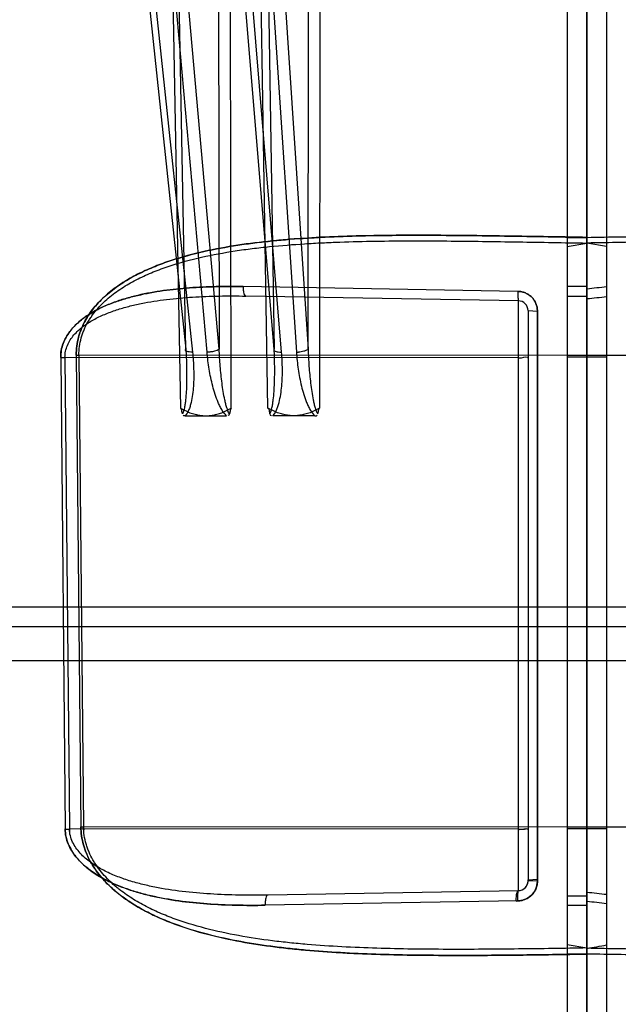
# Model space of a CAD drawing. Header units: millimetres. Extents: x 0 to 297, y 0 to 210.
# Tile 287 of 446: x 141.014 to 141.288, y 160.504 to 160.955. Entities that reach past the tile are written whole.
import ezdxf

# ---------------------------------------------------------------- set-up
doc = ezdxf.new("R2010")
doc.units = ezdxf.units.MM
doc.header["$LTSCALE"] = 16.335
for name, color, linetype in [('INTFCLR_1', 7, 'CONTINUOUS'), ('INTFCLR_144815', 7, 'CONTINUOUS'), ('INTFCLR_72935', 7, 'CONTINUOUS')]:
    doc.layers.add(name, color=color, linetype=linetype)

msp = doc.modelspace()

# ---------------------------------------------------------------- linework, layer by layer
at = {"layer": 'INTFCLR_1', "color": 6, "linetype": 'Continuous'}
for p, q in [((141.264551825, 161.643037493), (141.264551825, 157.4451626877)), ((141.273551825, 157.4731461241), (141.2735518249, 161.6446244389)), ((141.2735518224, 160.5270323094), (141.2735518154, 160.5271355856))]:
    msp.add_line(p, q, dxfattribs=at)
at = {"layer": 'INTFCLR_1', "color": 9, "linetype": 'Continuous'}
for p, q in [((141.264551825, 160.8552228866), (141.273551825, 160.8552833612)), ((141.264551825, 160.851099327), (141.273551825, 160.8526861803)), ((141.273551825, 160.8327890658), (141.264551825, 160.8327890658)), ((141.273551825, 160.8281587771), (141.264551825, 160.8281587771)), ((141.273551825, 160.8012001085), (141.264551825, 160.8011395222)), ((141.273551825, 160.800452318), (141.264551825, 160.800452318)), ((141.5062536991, 160.801355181), (141.273551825, 160.8012001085)), ((141.273551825, 160.5852001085), (141.264551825, 160.5851395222)), ((141.273551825, 160.584452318), (141.264551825, 160.584452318)), ((141.5041320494, 160.5853537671), (141.273551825, 160.5852001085)), ((141.273551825, 160.553590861), (141.264551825, 160.553590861)), ((141.273551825, 160.5492706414), (141.264551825, 160.5492706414)), ((141.264551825, 160.5314065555), (141.273551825, 160.5298256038)), ((141.273551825, 160.5270323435), (141.264551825, 160.5269716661))]:
    msp.add_line(p, q, dxfattribs=at)
for points, knots in [([(141.2735518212, 160.8552833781), (141.2841376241, 160.8554675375), (141.3057538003, 160.8558412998), (141.3382960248, 160.8562942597), (141.3656820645, 160.8562870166), (141.3874294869, 160.8557284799), (141.4009362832, 160.855054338), (141.4116881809, 160.8542475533), (141.4223285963, 160.8532388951), (141.4354586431, 160.8515436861), (141.4509370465, 160.8485721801), (141.4622671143, 160.8453891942), (141.4696020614, 160.8427195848), (141.4744120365, 160.8407842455), (141.4802690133, 160.8380459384), (141.4858616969, 160.8347952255), (141.4901148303, 160.8318254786), (141.4942057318, 160.8285710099), (141.4979698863, 160.8248671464), (141.5008112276, 160.8212159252), (141.502294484, 160.818984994), (141.5036737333, 160.8166517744), (141.5048620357, 160.8141933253), (141.5058252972, 160.8116247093), (141.5070377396, 160.8076417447), (141.5074923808, 160.8041358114), (141.5074653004, 160.8013551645)], [0, 0, 0, 0, 0.1235566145, 0.2523009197, 0.3798114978, 0.4431193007, 0.5061642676, 0.5376099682, 0.5689408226, 0.6308911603, 0.6920327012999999, 0.752745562, 0.7679518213, 0.7831117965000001, 0.8132424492, 0.8433241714, 0.8584671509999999, 0.8737428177, 0.9043052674, 0.9197932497, 0.927658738, 0.9355555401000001, 0.951412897, 0.9594409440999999, 0.9675478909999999, 1, 1, 1, 1]), ([(141.5062536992, 160.801355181), (141.5062808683, 160.8040081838), (141.5058285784, 160.8073570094), (141.5046290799, 160.8111485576), (141.5036745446, 160.8135979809), (141.5024986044, 160.8159386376), (141.5011354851, 160.8181587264), (141.4996640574, 160.8202895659), (141.4968413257, 160.8237796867), (141.4931125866, 160.8273076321), (141.4890630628, 160.830408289), (141.4848223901, 160.8332571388), (141.4792305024, 160.8363790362), (141.4722192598, 160.839522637), (141.4625666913, 160.8430488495), (141.4500604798, 160.8464157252), (141.4372531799, 160.8487683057), (141.4268269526, 160.850208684), (141.4162375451, 160.851395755), (141.4055596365, 160.8522391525), (141.3948153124, 160.8528290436), (141.3839912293, 160.8532736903), (141.3649731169, 160.8537211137), (141.3377168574, 160.8537003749), (141.3054240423, 160.8532414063), (141.2840184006, 160.8528692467), (141.2735518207, 160.852686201)], [0, 0, 0, 0, 0.0312892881, 0.03912751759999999, 0.0468991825, 0.06226888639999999, 0.0699343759, 0.0776117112, 0.0927934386, 0.1227942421, 0.1378533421, 0.1529191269, 0.1830069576, 0.2132472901, 0.2434466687, 0.304120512, 0.3657115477, 0.3969032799, 0.4282361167, 0.491366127, 0.5231874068, 0.5551359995, 0.6191214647, 0.74751942, 0.8765456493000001, 1, 1, 1, 1]), ([(141.5053531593, 160.5853537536), (141.5053394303, 160.5839554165), (141.5051218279, 160.5811748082), (141.5042521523, 160.5770983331), (141.5028948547, 160.57319074), (141.5011135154, 160.5694932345), (141.4993299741, 160.5666017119), (141.4977566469, 160.56441052), (141.4952900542, 160.561277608), (141.4911460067, 160.5570049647), (141.4859821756, 160.5529312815), (141.481631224, 160.5500350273), (141.4771561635, 160.5473613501), (141.4725145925, 160.5449885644), (141.4677568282, 160.5428762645), (141.4605329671, 160.5399548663), (141.449359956, 160.5363936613), (141.4340506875, 160.5329482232), (141.4210457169, 160.5308956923), (141.4105037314, 160.5296253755), (141.3998384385, 160.528571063), (141.3891053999, 160.5278096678), (141.3783167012, 160.5272678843), (141.3674548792, 160.5268525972), (141.3538448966, 160.5265402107), (141.332034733, 160.5263582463), (141.3052673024, 160.5265347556), (141.2839521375, 160.5268514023), (141.2735518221, 160.5270322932)], [0, 0, 0, 0, 0.0163892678, 0.0325702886, 0.0487253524, 0.0647521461, 0.08057802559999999, 0.0884739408, 0.0963582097, 0.1272986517, 0.1579356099, 0.1732686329, 0.1885347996, 0.219010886, 0.2342855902, 0.2495364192, 0.3103209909, 0.3714319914, 0.4333037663, 0.4645362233, 0.4958712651, 0.5589014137, 0.5906175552, 0.6224723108, 0.6862918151, 0.7501592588, 0.8780901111, 1, 1, 1, 1]), ([(141.2735518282, 160.5298255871), (141.2839854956, 160.5296430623), (141.3052838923, 160.5293221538), (141.3373559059, 160.5290979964), (141.3643495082, 160.5294186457), (141.3857962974, 160.5302913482), (141.3991209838, 160.5311860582), (141.4097171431, 160.5321808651), (141.4201877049, 160.5333812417), (141.4331035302, 160.5353230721), (141.4483342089, 160.5385932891), (141.4607035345, 160.5423602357), (141.470243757, 160.5462158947), (141.4771499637, 160.5495945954), (141.4826417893, 160.5528907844), (141.486296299, 160.5554981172), (141.4883275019, 160.5570883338), (141.4912984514, 160.5595689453), (141.4945357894, 160.5627616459), (141.497347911, 160.5663316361), (141.4988196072, 160.5685003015), (141.5001880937, 160.5707533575), (141.50137756, 160.5731183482), (141.5023546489, 160.5755835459), (141.503590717, 160.5793685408), (141.5041046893, 160.5827039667), (141.5041320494, 160.5853537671)], [0, 0, 0, 0, 0.1236520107, 0.2524002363, 0.3800415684, 0.4434824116, 0.5067232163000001, 0.5382592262, 0.5695848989, 0.6316002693, 0.6929430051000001, 0.7540350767, 0.7845233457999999, 0.8147910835, 0.8450516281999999, 0.8602925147, 0.8679595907, 0.8756129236, 0.9061563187, 0.9215891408, 0.9293966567, 0.9371991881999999, 0.9528156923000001, 0.9606889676, 0.9685996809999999, 1, 1, 1, 1])]:
    msp.add_open_spline(points, degree=3, knots=knots, dxfattribs=at)
at = {"layer": 'INTFCLR_144815', "color": 9, "linetype": 'Continuous'}
for p, q in [((141.0506525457, 161.1741277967), (141.0898034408, 160.8040912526)), ((141.0534147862, 161.1755115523), (141.0928584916, 160.8027074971)), ((141.0995181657, 160.8027074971), (141.0662969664, 161.1755115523)), ((141.10506953, 160.8040912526), (141.0720949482, 161.1741277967)), ((141.1302712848, 160.8040912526), (141.0993780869, 161.1741277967)), ((141.1336954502, 160.8027074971), (141.1025712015, 161.1755115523)), ((141.1156967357, 161.1755115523), (141.1404809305, 160.8027074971)), ((141.1212255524, 161.1741277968), (141.1458257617, 160.8040912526)), ((141.0801592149, 161.169902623), (141.0874034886, 160.7771312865)), ((141.0898034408, 160.804091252), (141.0830384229, 161.1697848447)), ((141.1274295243, 160.7771311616), (141.1210434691, 161.1699026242)), ((141.1243048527, 161.1697848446), (141.1302712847, 160.8040912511)), ((141.1458257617, 160.804091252), (141.1460784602, 161.1697848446)), ((141.1513626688, 161.1699026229), (141.1511139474, 160.7771312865)), ((141.1044239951, 161.1610989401), (141.10506953, 160.8040912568)), ((141.1106489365, 160.7771312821), (141.1099325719, 161.1612167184)), ((141.6692539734, 160.6859285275), (140.7068922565, 160.6859285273)), ((140.7158908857, 160.6770855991), (141.6628193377, 160.6770855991))]:
    msp.add_line(p, q, dxfattribs=at)
at = {"layer": 'INTFCLR_144815', "color": 6, "linetype": 'Continuous'}
for p, q in [((141.0895674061, 160.7735885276), (141.1084849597, 160.7735885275)), ((141.1489090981, 160.7735885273), (141.1296341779, 160.7735885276)), ((141.6928725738, 160.6612887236), (140.6805427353, 160.6612887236))]:
    msp.add_line(p, q, dxfattribs=at)
at = {"layer": 'INTFCLR_144815', "color": 9, "linetype": 'Continuous'}
msp.add_arc((141.1405865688, 160.8168736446), 0.0141665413, 269.5727478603, 273.4622230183, dxfattribs=at)
for points, knots in [([(141.0898034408, 160.8040912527), (141.0899648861, 160.801484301), (141.0901369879, 160.7975744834), (141.0902095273, 160.7923729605), (141.0901741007, 160.7885078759), (141.0900317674, 160.7846867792), (141.0897924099, 160.78154287), (141.0894938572, 160.7790754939), (141.0891070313, 160.7769032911), (141.0887427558, 160.7752928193), (141.088213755, 160.7744486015)], [0, 0, 0, 0, 0.2624034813, 0.3930493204, 0.5225751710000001, 0.6506910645, 0.7770700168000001, 0.8394037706, 0.899912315, 1, 1, 1, 1]), ([(141.0928584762, 160.802707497), (141.0931323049, 160.800119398), (141.0934044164, 160.7962271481), (141.0934526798, 160.7910450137), (141.0933099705, 160.7871924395), (141.0929515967, 160.7833786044), (141.0924156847, 160.780240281), (141.0917631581, 160.7777858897), (141.0910099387, 160.7757033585), (141.0902257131, 160.7742781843), (141.0895673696, 160.7735884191)], [0, 0, 0, 0, 0.2617045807, 0.3918493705, 0.5210039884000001, 0.6492004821, 0.776798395, 0.8407099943, 0.9041171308, 1, 1, 1, 1]), ([(141.0928584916, 160.8027074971), (141.0923600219, 160.8027033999), (141.0915376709, 160.8027356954), (141.0905149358, 160.8029534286), (141.089862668, 160.8032082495), (141.0895430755, 160.8036967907), (141.0897101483, 160.8039838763), (141.0898034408, 160.8040912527)], [0, 0, 0, 0, 0.3747017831, 0.6146906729, 0.7852731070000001, 0.8930787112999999, 1, 1, 1, 1]), ([(141.0928584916, 160.8027074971), (141.0923600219, 160.8027033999), (141.0915376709, 160.8027356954), (141.0905149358, 160.8029534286), (141.089862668, 160.8032082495), (141.0895430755, 160.8036967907), (141.0897101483, 160.8039838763), (141.0898034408, 160.8040912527)], [0, 0, 0, 0, 0.3747017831, 0.6146906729, 0.7852731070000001, 0.8930787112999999, 1, 1, 1, 1]), ([(141.1050695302, 160.8040912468), (141.1045469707, 160.8035011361), (141.103094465, 160.8031070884), (141.1012304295, 160.8027606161), (141.1000756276, 160.8027029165), (141.0995181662, 160.8027074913)], [0, 0, 0, 0, 0.4077906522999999, 0.7115860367, 1, 1, 1, 1]), ([(141.1084847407, 160.7735886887), (141.1076994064, 160.7742714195), (141.1066495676, 160.77567316), (141.1054841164, 160.7777599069), (141.1043552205, 160.7802041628), (141.1032028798, 160.7833441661), (141.1017303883, 160.7884382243), (141.1004057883, 160.7948917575), (141.0997502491, 160.8001032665), (141.0995181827, 160.8027074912)], [0, 0, 0, 0, 0.1009537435, 0.1668078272, 0.2322039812, 0.3618083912, 0.490905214, 0.7463528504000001, 1, 1, 1, 1]), ([(141.1098384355, 160.7744490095), (141.1092300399, 160.7752783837), (141.1086877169, 160.7768789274), (141.1080668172, 160.7790555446), (141.107502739, 160.7815191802), (141.1069239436, 160.784669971), (141.1061833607, 160.7897956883), (141.1055175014, 160.7962755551), (141.1051875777, 160.8014817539), (141.1050695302, 160.8040912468)], [0, 0, 0, 0, 0.1022075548, 0.1634147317, 0.2259665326, 0.3529520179, 0.4817713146, 0.7404393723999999, 1, 1, 1, 1]), ([(141.1282551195, 160.7744490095), (141.1287996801, 160.7752853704), (141.1291958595, 160.7768912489), (141.129618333, 160.7790587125), (141.1299566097, 160.7815247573), (141.1302439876, 160.784676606), (141.1305069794, 160.789806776), (141.1305636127, 160.7962904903), (141.1304008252, 160.8014863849), (141.130271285, 160.8040912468)], [0, 0, 0, 0, 0.1001607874, 0.1607358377, 0.222875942, 0.3495061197, 0.4784235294, 0.7382545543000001, 1, 1, 1, 1]), ([(141.1296343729, 160.7735886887), (141.1307600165, 160.7747168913), (141.1316920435, 160.7768678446), (141.1326941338, 160.7802123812), (141.1333185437, 160.7833675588), (141.1339320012, 160.7884741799), (141.134152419, 160.7949455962), (141.1339114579, 160.8001199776), (141.1336954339, 160.8027074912)], [0, 0, 0, 0, 0.1598204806, 0.2237984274, 0.3519341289, 0.4809963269, 0.7396162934, 1, 1, 1, 1]), ([(141.130271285, 160.8040912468), (141.1301972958, 160.8039802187), (141.1301044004, 160.8036535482), (141.1305302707, 160.8032188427), (141.1312280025, 160.8029545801), (141.1323231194, 160.8027396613), (141.1331802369, 160.8027033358), (141.1336954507, 160.8027074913)], [0, 0, 0, 0, 0.0952944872, 0.2089965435, 0.3887169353, 0.6320075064, 1, 1, 1, 1]), ([(141.1404809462, 160.802707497), (141.1406541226, 160.8001025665), (141.1410587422, 160.7961957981), (141.1419109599, 160.7910294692), (141.1427293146, 160.7871739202), (141.1437617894, 160.7833547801), (141.1448554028, 160.7802217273), (141.1459451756, 160.7777757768), (141.1470845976, 160.775679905), (141.148124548, 160.7742726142), (141.1489091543, 160.7735884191)], [0, 0, 0, 0, 0.2543163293, 0.38211097, 0.5099607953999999, 0.6381010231, 0.7672763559, 0.8328131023, 0.8985899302, 1, 1, 1, 1]), ([(141.1458257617, 160.8040912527), (141.1456670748, 160.8038590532), (141.1450070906, 160.8034436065), (141.1435354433, 160.8029597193), (141.1422554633, 160.8027816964), (141.1414420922, 160.8027329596)], [0, 0, 0, 0, 0.1805237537, 0.4769802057, 1, 1, 1, 1]), ([(141.1458257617, 160.8040912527), (141.1459112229, 160.8014796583), (141.1461110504, 160.7975657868), (141.146535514, 160.7923685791), (141.1469423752, 160.788502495), (141.1474543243, 160.7846795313), (141.147999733, 160.7815365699), (141.1485408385, 160.7790715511), (141.1491453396, 160.7768876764), (141.149677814, 160.7752795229), (141.1502883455, 160.7744486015)], [0, 0, 0, 0, 0.2599785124, 0.3897898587, 0.5187808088, 0.6467276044, 0.7734346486, 0.8362030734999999, 0.8974105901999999, 1, 1, 1, 1])]:
    msp.add_open_spline(points, degree=3, knots=knots, dxfattribs=at)
at = {"layer": 'INTFCLR_144815', "color": 7, "linetype": 'Continuous'}
for points, knots in [([(141.0874034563, 160.7771312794), (141.0882186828, 160.7766382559), (141.0898199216, 160.7757562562), (141.0922453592, 160.774745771), (141.0945732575, 160.7740632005), (141.0968200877, 160.7736743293), (141.0982993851, 160.7735868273), (141.0990261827, 160.7735885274)], [0, 0, 0, 0, 0.2323522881, 0.4449874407, 0.6395497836, 0.8227449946, 1, 1, 1, 1]), ([(141.0874034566, 160.7771312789), (141.088218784, 160.7766382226), (141.0898201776, 160.7757561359), (141.0922458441, 160.7747456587), (141.0945738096, 160.7740631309), (141.0968204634, 160.7736743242), (141.098299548, 160.7735868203), (141.0990261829, 160.7735885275)], [0, 0, 0, 0, 0.2323778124, 0.44503119, 0.6396008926, 0.8227844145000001, 1, 1, 1, 1]), ([(141.099026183, 160.7735885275), (141.0997657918, 160.7735878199), (141.1012625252, 160.7736764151), (141.1035222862, 160.7740734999), (141.1058365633, 160.7747575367), (141.1082452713, 160.775762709), (141.1098332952, 160.7766395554), (141.1106489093, 160.7771312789)], [0, 0, 0, 0, 0.180379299, 0.3646876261, 0.5584195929, 0.7677303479, 1, 1, 1, 1]), ([(141.139271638, 160.7735885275), (141.1385181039, 160.7735878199), (141.1369936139, 160.7736763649), (141.1346916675, 160.7740732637), (141.1323341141, 160.7747570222), (141.1298803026, 160.7757618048), (141.1282609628, 160.7766392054), (141.1274293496, 160.7771312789)], [0, 0, 0, 0, 0.1807180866, 0.365283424, 0.5591086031, 0.7682572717, 1, 1, 1, 1]), ([(141.1511139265, 160.7771312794), (141.1502826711, 160.7766379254), (141.1486498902, 160.7757553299), (141.1461790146, 160.7747452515), (141.1438076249, 160.7740629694), (141.1415188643, 160.7736742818), (141.1400121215, 160.7735868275), (141.1392716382, 160.7735885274)], [0, 0, 0, 0, 0.2318252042, 0.4442981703, 0.6389583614, 0.8224116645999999, 1, 1, 1, 1]), ([(141.1511139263, 160.7771312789), (141.1502825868, 160.7766378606), (141.1486496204, 160.7757552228), (141.1461785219, 160.7747451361), (141.1438070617, 160.7740629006), (141.1415184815, 160.7736742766), (141.1400119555, 160.7735868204), (141.139271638, 160.7735885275)], [0, 0, 0, 0, 0.2318507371, 0.4443420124, 0.6390096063, 0.8224511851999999, 1, 1, 1, 1])]:
    msp.add_open_spline(points, degree=3, knots=knots, dxfattribs=at)
at = {"layer": 'INTFCLR_144815', "color": 6, "linetype": 'Continuous'}
for points, knots in [([(141.0882136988, 160.7744488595), (141.0881486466, 160.7748358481), (141.087929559, 160.775692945), (141.0878690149, 160.7768473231), (141.0874034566, 160.7771312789)], [0, 0, 0, 0, 0.4184723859, 1, 1, 1, 1]), ([(141.1106489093, 160.7771312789), (141.110307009, 160.776922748), (141.1101497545, 160.7758259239), (141.1099280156, 160.7749803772), (141.109838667, 160.7744488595)], [0, 0, 0, 0, 0.4262871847, 1, 1, 1, 1]), ([(141.1274293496, 160.7771312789), (141.1277738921, 160.776924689), (141.1279400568, 160.7758269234), (141.1281638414, 160.774980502), (141.128254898, 160.7744488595)], [0, 0, 0, 0, 0.4268678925, 1, 1, 1, 1]), ([(141.150288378, 160.7744488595), (141.1503546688, 160.7748359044), (141.1505762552, 160.775693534), (141.1506448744, 160.7768504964), (141.1511139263, 160.7771312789)], [0, 0, 0, 0, 0.4180341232, 1, 1, 1, 1])]:
    msp.add_open_spline(points, degree=3, knots=knots, dxfattribs=at)
for points in [[(141.0895674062, 160.7735885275), (141.089205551, 160.7735885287), (141.0885842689, 160.7735324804), (141.0885243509, 160.7738893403)], [(141.109838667, 160.7744488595), (141.1097792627, 160.7740952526), (141.1094549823, 160.7736702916), (141.1090964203, 160.7736702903)], [(141.128254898, 160.7744488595), (141.1283159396, 160.7740922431), (141.1286493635, 160.7736702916), (141.1290111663, 160.7736702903)], [(141.1489090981, 160.7735885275), (141.1492772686, 160.7735885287), (141.1499097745, 160.7735264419), (141.1499718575, 160.7738893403)]]:
    msp.add_open_spline(points, degree=3, dxfattribs=at)
at = {"layer": 'INTFCLR_72935', "color": 6, "linetype": 'Continuous'}
for p, q in [((141.2735518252, 161.6446244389), (141.2735511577, 157.4435757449)), ((141.282551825, 161.6430374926), (141.282551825, 157.4451626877)), ((141.2419405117, 160.8305689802), (141.1160247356, 160.8327342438))]:
    msp.add_line(p, q, dxfattribs=at)
at = {"layer": 'INTFCLR_72935', "color": 9, "linetype": 'Continuous'}
for p, q in [((141.282551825, 160.8511022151), (141.273551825, 160.8526891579)), ((141.2421303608, 160.8262335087), (141.1172834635, 160.8284127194)), ((141.2421303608, 160.5560791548), (141.2421303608, 160.8262335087)), ((141.246551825, 160.8217341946), (141.250858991, 160.8215623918)), ((141.246551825, 160.8217341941), (141.246551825, 160.5605784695)), ((141.2508552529, 160.5604066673), (141.250858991, 160.821562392)), ((141.250858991, 160.8215623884), (141.2508552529, 160.5604066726)), ((141.0324833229, 160.8003284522), (141.0345391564, 160.5843270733)), ((141.2421303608, 160.8001900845), (141.0344564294, 160.8003284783)), ((141.0344564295, 160.8003284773), (141.0365270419, 160.5843270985)), ((141.0396383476, 160.8013551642), (141.0417504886, 160.5853537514)), ((141.0408499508, 160.801355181), (141.0429716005, 160.5853537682)), ((141.273551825, 160.8012001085), (141.0408499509, 160.801355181)), ((141.282551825, 160.8011395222), (141.273551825, 160.8012001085)), ((141.282551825, 160.800452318), (141.273551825, 160.8004222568)), ((141.2421303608, 160.5841900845), (141.0365270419, 160.5843270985)), ((141.273551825, 160.5852001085), (141.0429716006, 160.5853537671)), ((141.0429716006, 160.5853537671), (141.0430246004, 160.5838899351)), ((141.282551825, 160.5851395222), (141.273551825, 160.5852001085)), ((141.282551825, 160.584452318), (141.273551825, 160.5844222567)), ((141.2508552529, 160.5604066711), (141.246551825, 160.56057847)), ((141.2421303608, 160.5560791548), (141.1273559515, 160.5540757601)), ((141.2419348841, 160.5514080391), (141.1261568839, 160.5494046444))]:
    msp.add_line(p, q, dxfattribs=at)
at = {"layer": 'INTFCLR_72935', "color": 7, "linetype": 'Continuous'}
for p, q in [((141.2508552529, 160.5604066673), (141.246551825, 160.5605784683)), ((141.2465728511, 160.5610132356), (141.2508976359, 160.5612762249))]:
    msp.add_line(p, q, dxfattribs=at)
at = {"layer": 'INTFCLR_72935', "color": 9, "linetype": 'Continuous'}
for centre, radius, start, end in [((141.4952693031, 158.850237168), 1.9937519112, 96.1246614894, 96.38484953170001), ((141.242051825, 160.8217341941), 0.0045, 0, 89.0000000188), ((141.5308073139, 158.4529200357), 2.388039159, 95.9671288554, 96.184284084), ((141.0334684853, 160.9052263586), 0.1049025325, 269.4619150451, 270.5396044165), ((141.0402433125, 160.8639162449), 0.062564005, 269.4459677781, 270.5555648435), ((141.0355317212, 160.6890256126), 0.104703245, 269.456839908, 270.5446682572), ((141.0499744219, 160.5844772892), 0.0134482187, 180.6398964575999, 185.6372435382), ((141.0423602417, 160.6477827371), 0.0624319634, 269.440401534, 270.5610722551), ((141.242051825, 160.5605784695), 0.0045, 270.9999999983, 360), ((141.5470602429, 162.9329925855), 2.3932379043, 263.4376802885, 263.6545208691), ((141.5080047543, 162.5071008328), 1.9698042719, 263.1642527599, 263.4278386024)]:
    msp.add_arc(centre, radius, start, end, dxfattribs=at)
at = {"layer": 'INTFCLR_72935', "color": 6, "linetype": 'Continuous'}
for centre, radius, start, end in [((140.9874513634, 162.2197464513), 1.7141271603, 279.6080554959, 279.9133052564), ((140.9874576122, 162.2197101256), 1.7140903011, 279.6080522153, 279.9133085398)]:
    msp.add_arc(centre, radius, start, end, dxfattribs=at)
at = {"layer": 'INTFCLR_72935', "color": 9, "linetype": 'Continuous'}
for points, knots in [([(141.2735518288, 160.8552833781), (141.2629660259, 160.8554675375), (141.2413498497, 160.8558412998), (141.2088076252, 160.8562942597), (141.1814215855, 160.8562870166), (141.1596741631, 160.8557284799), (141.1461673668, 160.855054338), (141.1354154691, 160.8542475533), (141.1247750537, 160.8532388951), (141.1116450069, 160.8515436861), (141.0961666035, 160.8485721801), (141.0848365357, 160.8453891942), (141.0775015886, 160.8427195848), (141.0726916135, 160.8407842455), (141.0668346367, 160.8380459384), (141.0612419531, 160.8347952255), (141.0569888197, 160.8318254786), (141.0528979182, 160.8285710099), (141.0491337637, 160.8248671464), (141.0462924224, 160.8212159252), (141.044809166, 160.818984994), (141.0434299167, 160.8166517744), (141.0422416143, 160.8141933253), (141.0412783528, 160.8116247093), (141.0400659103, 160.8076417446), (141.0396112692, 160.8041358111), (141.0396383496, 160.801355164)], [0, 0, 0, 0, 0.1235566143, 0.2523009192, 0.3798114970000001, 0.4431192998, 0.5061642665, 0.5376099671, 0.5689408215, 0.630891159, 0.6920326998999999, 0.7527455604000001, 0.7679518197, 0.783111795, 0.8132424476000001, 0.8433241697, 0.8584671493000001, 0.8737428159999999, 0.9043052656, 0.9197932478, 0.9276587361, 0.9355555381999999, 0.9514128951, 0.9594409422, 0.9675478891, 1, 1, 1, 1]), ([(141.0396383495, 160.8013551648), (141.0396113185, 160.8041307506), (141.0400641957, 160.8076301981), (141.0412722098, 160.8116063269), (141.0422311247, 160.8141683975), (141.0434129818, 160.8166191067), (141.0447848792, 160.8189460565), (141.0462630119, 160.8211754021), (141.0490937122, 160.8248219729), (141.0528427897, 160.8285207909), (141.0569209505, 160.8317748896), (141.0611811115, 160.8347579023), (141.0668006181, 160.8380297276), (141.0738526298, 160.8413280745), (141.0835533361, 160.8450264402), (141.0961271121, 160.8485633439), (141.1090114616, 160.851039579), (141.1194968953, 160.8525573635), (141.1301428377, 160.8538096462), (141.1408790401, 160.8547023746), (141.1516820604, 160.8553296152), (141.1625643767, 160.8558047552), (141.1816848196, 160.8562898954), (141.2090884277, 160.8562914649), (141.2415394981, 160.8558379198), (141.2630446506, 160.855466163), (141.2735518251, 160.8552833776)], [0, 0, 0, 0, 0.03239303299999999, 0.040485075, 0.0484957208, 0.0642961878, 0.0721540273, 0.0800088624, 0.0954979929, 0.1259507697, 0.1411703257, 0.1563601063, 0.1866066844, 0.2169163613, 0.2471208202, 0.3076788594, 0.3690540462, 0.4001153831, 0.4313080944, 0.4941378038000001, 0.5258022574, 0.5575911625, 0.6212527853, 0.7489948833, 0.8773611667, 1, 1, 1, 1]), ([(141.0408499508, 160.801355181), (141.0408227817, 160.8040081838), (141.0412750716, 160.8073570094), (141.0424745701, 160.8111485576), (141.0434291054, 160.8135979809), (141.0446050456, 160.8159386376), (141.0459681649, 160.8181587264), (141.0474395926, 160.8202895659), (141.0502623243, 160.8237796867), (141.0539910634, 160.8273076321), (141.0580405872, 160.830408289), (141.0622812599, 160.8332571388), (141.0678731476, 160.8363790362), (141.0748843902, 160.839522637), (141.0845369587, 160.8430488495), (141.0970431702, 160.8464157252), (141.1098504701, 160.8487683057), (141.1202766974, 160.850208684), (141.1308661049, 160.851395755), (141.1415440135, 160.8522391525), (141.1522883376, 160.8528290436), (141.1631124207, 160.8532736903), (141.1821305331, 160.8537211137), (141.2093867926, 160.8537003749), (141.2416796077, 160.8532414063), (141.2630852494, 160.8528692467), (141.2735518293, 160.852686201)], [0, 0, 0, 0, 0.0312892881, 0.03912751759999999, 0.0468991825, 0.06226888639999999, 0.0699343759, 0.0776117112, 0.0927934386, 0.1227942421, 0.1378533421, 0.1529191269, 0.1830069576, 0.2132472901, 0.2434466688, 0.304120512, 0.3657115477, 0.3969032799, 0.4282361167, 0.491366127, 0.5231874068, 0.5551359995, 0.6191214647, 0.74751942, 0.8765456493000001, 1, 1, 1, 1]), ([(141.1160246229, 160.8327402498), (141.1119194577, 160.8328112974), (141.1037559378, 160.8328119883), (141.0915874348, 160.8322743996), (141.0795797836, 160.8310540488), (141.0697146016, 160.8292906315), (141.0619868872, 160.8272669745), (141.0572490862, 160.8256948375), (141.0535480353, 160.8242178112), (141.0499283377, 160.8225828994), (141.0455653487, 160.8202060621), (141.0415226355, 160.8172727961), (141.0385974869, 160.8145021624), (141.0365910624, 160.812158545), (141.0348645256, 160.8095467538), (141.0335205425, 160.8066786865), (141.0326587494, 160.8035754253), (141.0324729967, 160.8014175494), (141.032483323, 160.8003284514)], [0, 0, 0, 0, 0.1267344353, 0.2519146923, 0.3758166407, 0.4990558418, 0.5607759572, 0.6222703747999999, 0.6529930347, 0.6837437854, 0.7448341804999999, 0.8060486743, 0.8372678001, 0.8690228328, 0.9010716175, 0.9336231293, 0.96638095, 1, 1, 1, 1]), ([(141.032483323, 160.8003284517), (141.0324731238, 160.8014041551), (141.0326556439, 160.8035546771), (141.0335091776, 160.8066485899), (141.0348500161, 160.8095204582), (141.0365643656, 160.8121221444), (141.0385579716, 160.8144597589), (141.0407600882, 160.8165549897), (141.043121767, 160.8184332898), (141.0464205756, 160.8206713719), (141.049912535, 160.8225747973), (141.0535262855, 160.8242084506), (141.0572156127, 160.8256825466), (141.061928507, 160.8272489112), (141.069618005, 160.8292689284), (141.0794686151, 160.8310392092), (141.091502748, 160.8322695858), (141.1037187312, 160.8328118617), (141.1119117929, 160.8328114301), (141.1160246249, 160.8327402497)], [0, 0, 0, 0, 0.0332041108, 0.0661540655, 0.09856957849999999, 0.1306272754, 0.1620360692, 0.1931979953, 0.2243061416, 0.2550690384, 0.3161524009, 0.3467425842, 0.3774566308, 0.4387422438, 0.4998899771, 0.6227319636, 0.7471850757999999, 0.8730344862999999, 1, 1, 1, 1]), ([(141.1160246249, 160.8327402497), (141.116021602, 160.832204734), (141.1161009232, 160.830951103), (141.1163008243, 160.8295262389), (141.1169488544, 160.8284068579), (141.1172832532, 160.8284006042)], [0, 0, 0, 0, 0.3430280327, 0.7857646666, 1, 1, 1, 1]), ([(141.2419404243, 160.8305610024), (141.2419364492, 160.830294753), (141.2419311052, 160.8297583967), (141.241932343, 160.8289655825), (141.2419435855, 160.828153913), (141.2419699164, 160.8274227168), (141.2420036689, 160.82677416), (141.2420565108, 160.8264684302), (141.242088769, 160.8262390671), (141.2421304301, 160.8262375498)], [0, 0, 0, 0, 0.1839175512, 0.3702969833, 0.5483491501, 0.7417891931, 0.8857336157, 0.9712058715, 1, 1, 1, 1]), ([(141.2419404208, 160.8305610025), (141.2425259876, 160.8305508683), (141.2436998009, 160.8304173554), (141.2453847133, 160.8298847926), (141.2469375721, 160.8290386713), (141.2482949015, 160.8279125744), (141.2494093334, 160.8265455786), (141.2502361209, 160.8249920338), (141.2507447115, 160.8233095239), (141.2508589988, 160.8221432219), (141.250858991, 160.8215623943)], [0, 0, 0, 0, 0.1253428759, 0.2510117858, 0.3759519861, 0.5014663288, 0.6260963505, 0.7510692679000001, 0.8756901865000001, 1, 1, 1, 1]), ([(141.250858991, 160.8215623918), (141.2508589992, 160.8221436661), (141.2507444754, 160.8233115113), (141.2502356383, 160.8249927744), (141.2494080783, 160.8265475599), (141.2482950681, 160.8279124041), (141.2469356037, 160.8290399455), (141.2453839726, 160.8298852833), (141.2436978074, 160.8304176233), (141.2425255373, 160.8305508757), (141.2419404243, 160.8305610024)], [0, 0, 0, 0, 0.1244054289, 0.2492602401, 0.3736517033, 0.4989701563, 0.6237950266, 0.7493186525, 0.8747542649, 1, 1, 1, 1]), ([(141.0344564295, 160.8003284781), (141.0344463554, 160.8012675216), (141.0346289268, 160.8031548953), (141.0354802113, 160.8058599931), (141.0368154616, 160.8083628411), (141.0385155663, 160.8106272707), (141.0404932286, 160.8126571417), (141.0426718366, 160.8144813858), (141.0450132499, 160.8161102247), (141.0482914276, 160.8180616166), (141.0517495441, 160.8197096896), (141.0553221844, 160.8211215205), (141.0589838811, 160.8224011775), (141.0636594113, 160.8237536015), (141.0712882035, 160.8254988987), (141.0810534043, 160.8270135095), (141.0929764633, 160.8280543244), (141.1050839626, 160.8284979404), (141.113205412, 160.8284721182), (141.1172832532, 160.8284006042)], [0, 0, 0, 0, 0.0299781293, 0.0599916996, 0.0899615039, 0.1200975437, 0.1500869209, 0.1802362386, 0.210672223, 0.2410371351, 0.301944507, 0.3326775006, 0.3636503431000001, 0.4257333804, 0.48792983, 0.6133735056, 0.7407997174, 0.8698060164, 1, 1, 1, 1]), ([(141.2421303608, 160.8001900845), (141.2426363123, 160.8001897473), (141.24385973, 160.7999575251), (141.246551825, 160.8009876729), (141.246551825, 160.8000183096)], [0, 0, 0, 0, 0.3429448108, 1, 1, 1, 1]), ([(141.0345391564, 160.5843270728), (141.0345503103, 160.583159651), (141.0348106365, 160.5808229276), (141.0358531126, 160.5774852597), (141.0374243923, 160.5743986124), (141.0393886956, 160.5716088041), (141.0416425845, 160.5691033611), (141.0441084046, 160.5668578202), (141.046735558, 160.564842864), (141.0503870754, 160.5624399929), (141.0551889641, 160.5598829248), (141.0602002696, 160.5577998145), (141.0642958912, 160.5563668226), (141.0684366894, 160.5550774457), (141.0757748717, 160.5531655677), (141.0864847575, 160.551248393), (141.0995512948, 160.5499140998), (141.1128029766, 160.5493263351), (141.1216941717, 160.5493274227), (141.1261568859, 160.5494046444)], [0, 0, 0, 0, 0.0330716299, 0.0660852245, 0.0985391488, 0.1307900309, 0.162465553, 0.193818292, 0.2251345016, 0.2561583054, 0.317558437, 0.3789041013, 0.4097131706, 0.4404524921, 0.5017351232, 0.6244039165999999, 0.7482063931, 0.8735636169, 1, 1, 1, 1]), ([(141.1261568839, 160.5494046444), (141.1217074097, 160.5493276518), (141.1128607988, 160.5493261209), (141.0996761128, 160.5499068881), (141.086669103, 160.5512244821), (141.0759821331, 160.5531221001), (141.0686396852, 160.5550202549), (141.0644834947, 160.5563049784), (141.0603592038, 160.5577381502), (141.0563133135, 160.5594100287), (141.0523992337, 160.5613680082), (141.0485956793, 160.5635383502), (141.0449871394, 160.5660680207), (141.0417063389, 160.5690390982), (141.0394370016, 160.5715474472), (141.0374498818, 160.5743544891), (141.0358669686, 160.5774495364), (141.0348138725, 160.5808048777), (141.0345504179, 160.5831484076), (141.0345391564, 160.5843270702)], [0, 0, 0, 0, 0.1260635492, 0.2505358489, 0.3737017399, 0.4961788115, 0.5575658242, 0.5884176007, 0.6193880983, 0.6812362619, 0.712249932, 0.7433084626, 0.8052576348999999, 0.8365705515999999, 0.8685396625, 0.9008859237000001, 0.9337247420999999, 0.9666093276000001, 1, 1, 1, 1]), ([(141.1273559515, 160.5540757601), (141.1229450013, 160.5539987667), (141.1141770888, 160.553976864), (141.1011114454, 160.5544500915), (141.0882260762, 160.5555648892), (141.0776332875, 160.5571895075), (141.0703432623, 160.5588289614), (141.0662201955, 160.5599410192), (141.0621382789, 160.5611769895), (141.0581310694, 160.5626256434), (141.0542435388, 160.5643260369), (141.0504880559, 160.5662028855), (141.0469127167, 160.5683908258), (141.0436510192, 160.5709903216), (141.0414008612, 160.5731684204), (141.0394261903, 160.5756077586), (141.0378584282, 160.5783085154), (141.0368037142, 160.5812377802), (141.0365328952, 160.5832973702), (141.0365270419, 160.5843270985)], [0, 0, 0, 0, 0.1291705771, 0.2566665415, 0.3826840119, 0.5076753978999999, 0.570087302, 0.6013656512, 0.6326921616, 0.6949501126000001, 0.7259767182, 0.7568792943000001, 0.8178552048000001, 0.8482296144, 0.8788541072, 0.9093741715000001, 0.9398355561, 0.9698494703, 1, 1, 1, 1]), ([(141.2735518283, 160.5270322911), (141.2630763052, 160.5268500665), (141.2416759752, 160.5265320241), (141.2094421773, 160.5263244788), (141.1822986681, 160.5266837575), (141.1607333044, 160.5276166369), (141.1473349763, 160.5285654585), (141.1366807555, 160.5296165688), (141.1261505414, 160.5308830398), (141.1131585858, 160.5329287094), (141.097838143, 160.5363677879), (141.0854015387, 160.5403233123), (141.0758139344, 160.5443659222), (141.0688675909, 160.5479101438), (141.0633487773, 160.5513639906), (141.059679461, 160.5540923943), (141.0576383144, 160.5557575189), (141.0546448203, 160.5583617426), (141.0513879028, 160.5617108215), (141.0485677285, 160.5654412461), (141.0470894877, 160.5677102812), (141.0457125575, 160.5700716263), (141.0445173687, 160.5725478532), (141.0435361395, 160.5751265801), (141.042291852, 160.5790960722), (141.0417777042, 160.5825820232), (141.0417504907, 160.5853537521)], [0, 0, 0, 0, 0.1227993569, 0.2508525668, 0.3778081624, 0.4409136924, 0.5038294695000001, 0.5352095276, 0.5663863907, 0.6281343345, 0.689273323, 0.7502731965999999, 0.7807844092, 0.8111421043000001, 0.8415834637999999, 0.8569595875, 0.8647078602, 0.8724518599, 0.9034658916, 0.9192113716, 0.9271979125, 0.9351937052, 0.9512399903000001, 0.9593503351, 0.9675117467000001, 1, 1, 1, 1]), ([(141.0417504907, 160.5853537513), (141.0417643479, 160.5839554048), (141.0419812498, 160.5811747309), (141.0428510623, 160.5770982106), (141.0442089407, 160.5731908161), (141.045991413, 160.5694939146), (141.048125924, 160.5660278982), (141.0513458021, 160.5617643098), (141.0559558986, 160.5570036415), (141.0611208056, 160.5529301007), (141.0654721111, 160.5500344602), (141.0699481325, 160.5473624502), (141.0745881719, 160.5449866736), (141.0793472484, 160.5428772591), (141.0865703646, 160.5399542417), (141.0977440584, 160.5363950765), (141.1130527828, 160.5329475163), (141.1260587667, 160.5309020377), (141.1366001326, 160.5296277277), (141.147264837, 160.5285669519), (141.1579983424, 160.527810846), (141.1687870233, 160.5272697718), (141.179648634, 160.5268485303), (141.1932588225, 160.5265434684), (141.2150688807, 160.5263567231), (141.2418363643, 160.5265349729), (141.2631515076, 160.5268516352), (141.2735518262, 160.5270323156)], [0, 0, 0, 0, 0.0163894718, 0.0325708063, 0.04872581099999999, 0.0647522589, 0.0805785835, 0.0963540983, 0.1272955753, 0.1579331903, 0.1732661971, 0.1885321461, 0.2190087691, 0.2342832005, 0.2495341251, 0.3103187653, 0.3714297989, 0.4333009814, 0.4645335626, 0.4958689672, 0.5588993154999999, 0.5906155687, 0.6224705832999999, 0.6862903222, 0.7501580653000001, 0.8780895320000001, 1, 1, 1, 1]), ([(141.2735518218, 160.5298255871), (141.2631181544, 160.5296430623), (141.2418197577, 160.5293221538), (141.2097477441, 160.5290979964), (141.1827541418, 160.5294186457), (141.1613073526, 160.5302913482), (141.1479826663, 160.5311860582), (141.1373865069, 160.5321808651), (141.1269159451, 160.5333812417), (141.1140001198, 160.5353230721), (141.0987694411, 160.5385932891), (141.0864001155, 160.5423602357), (141.076859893, 160.5462158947), (141.0699536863, 160.5495945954), (141.0644618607, 160.5528907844), (141.060807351, 160.5554981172), (141.0587761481, 160.5570883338), (141.0558051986, 160.5595689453), (141.0525678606, 160.5627616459), (141.049755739, 160.5663316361), (141.0482840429, 160.5685003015), (141.0469155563, 160.5707533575), (141.04572609, 160.5731183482), (141.0447490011, 160.5755835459), (141.043512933, 160.5793685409), (141.0429989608, 160.5827039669), (141.0429716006, 160.5853537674)], [0, 0, 0, 0, 0.1236520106, 0.2524002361, 0.380041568, 0.4434824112, 0.5067232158, 0.5382592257, 0.5695848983, 0.6316002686, 0.6929430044, 0.7540350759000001, 0.784523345, 0.8147910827, 0.8450516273, 0.8602925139, 0.8679595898, 0.8756129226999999, 0.9061563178, 0.9215891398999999, 0.9293966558, 0.9371991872, 0.9528156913, 0.9606889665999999, 0.96859968, 1, 1, 1, 1]), ([(141.2421303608, 160.5841900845), (141.2426363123, 160.5841897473), (141.24385973, 160.5839575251), (141.246551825, 160.5849876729), (141.246551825, 160.5840183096)], [0, 0, 0, 0, 0.3429448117, 1, 1, 1, 1]), ([(141.246551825, 160.5840183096), (141.246551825, 160.5845448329), (141.2440851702, 160.5837806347), (141.2430795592, 160.584189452), (141.2421303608, 160.5841900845)], [0, 0, 0, 0, 0.3567903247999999, 1, 1, 1, 1]), ([(141.2419348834, 160.5514080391), (141.2419236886, 160.5519750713), (141.2419127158, 160.5529601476), (141.2419402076, 160.5542328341), (141.2419596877, 160.5552293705), (141.2420498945, 160.5556931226), (141.2420646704, 160.5560780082), (141.2421303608, 160.5560791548)], [0, 0, 0, 0, 0.3627058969, 0.6244416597, 0.8318264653, 0.9579824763, 1, 1, 1, 1]), ([(141.1273559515, 160.5540757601), (141.1270074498, 160.5540696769), (141.1263719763, 160.5528154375), (141.126196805, 160.551319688), (141.1261416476, 160.5499705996), (141.1261568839, 160.5494046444)], [0, 0, 0, 0, 0.2096948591, 0.6593910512, 1, 1, 1, 1])]:
    msp.add_open_spline(points, degree=3, knots=knots, dxfattribs=at)
at = {"layer": 'INTFCLR_72935', "color": 7, "linetype": 'Continuous'}
for points, knots in [([(141.2410596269, 160.551350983), (141.2416424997, 160.5513053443), (141.2428181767, 160.5514479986), (141.2445488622, 160.5517668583), (141.2464429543, 160.5525867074), (141.2481051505, 160.5538276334), (141.2494027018, 160.5554201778), (141.2502310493, 160.5569744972), (141.2507404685, 160.5586562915), (141.2508552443, 160.5598248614), (141.2508552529, 160.5604066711)], [0, 0, 0, 0, 0.1177825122, 0.2362078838, 0.353881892, 0.5302427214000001, 0.648152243, 0.7652289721, 0.8827910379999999, 1, 1, 1, 1]), ([(141.2508976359, 160.5612762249), (141.2509539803, 160.5606986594), (141.2508305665, 160.5595281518), (141.2503914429, 160.5569569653), (141.2489524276, 160.5546038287), (141.2469338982, 160.5529315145), (141.2453803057, 160.5520843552), (141.2436953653, 160.5515519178), (141.2425209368, 160.55141818), (141.2419348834, 160.5514080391)], [0, 0, 0, 0, 0.1172017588, 0.2351105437, 0.5267661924, 0.6451498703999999, 0.7630181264, 0.8816200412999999, 1, 1, 1, 1]), ([(141.241934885, 160.5514080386), (141.242790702, 160.5514232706), (141.2445057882, 160.5516954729), (141.2468514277, 160.5527984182), (141.2487906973, 160.5545062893), (141.2503949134, 160.5570208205), (141.2508550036, 160.5591517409), (141.2508552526, 160.5604066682)], [0, 0, 0, 0, 0.1837043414, 0.3669689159, 0.5493166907, 0.7306677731, 1, 1, 1, 1]), ([(141.2508552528, 160.5604066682), (141.2508549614, 160.5595662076), (141.2506139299, 160.5578734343), (141.2495566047, 160.5555393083), (141.2478798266, 160.5535831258), (141.2453653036, 160.5519295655), (141.2432126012, 160.5514307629), (141.2419348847, 160.5514080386)], [0, 0, 0, 0, 0.1803810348, 0.361244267, 0.5430015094, 0.7257310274, 1, 1, 1, 1]), ([(141.2421303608, 160.5560791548), (141.2424208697, 160.5560842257), (141.2432891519, 160.5561830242), (141.2446585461, 160.556771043), (141.2461996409, 160.5583387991), (141.2466694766, 160.5600143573), (141.2465728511, 160.5610132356)], [0, 0, 0, 0, 0.1185272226, 0.35449447, 0.5906190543, 1, 1, 1, 1]), ([(141.2410596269, 160.551350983), (141.241124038, 160.5522057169), (141.2412386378, 160.5535652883), (141.2414377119, 160.555268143), (141.2418949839, 160.5558480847), (141.2420619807, 160.556084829), (141.2421303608, 160.5560791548)], [0, 0, 0, 0, 0.5189459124, 0.8566998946, 0.9584585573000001, 1, 1, 1, 1])]:
    msp.add_open_spline(points, degree=3, knots=knots, dxfattribs=at)

doc.saveas('drawing.dxf')
